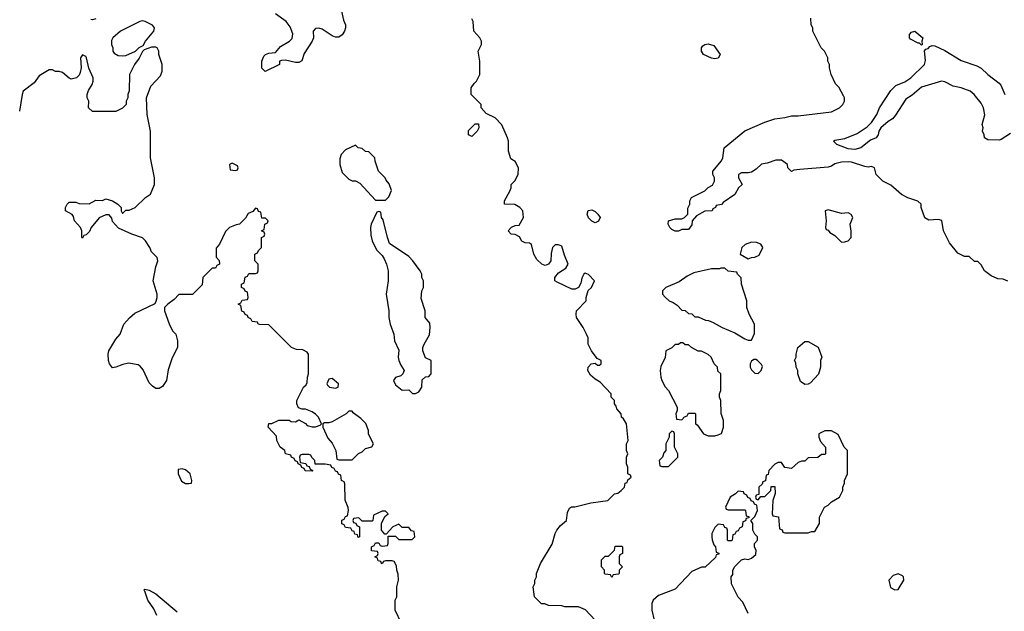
# Model space of a CAD drawing. Header units: inches. Extents: x 2380249 to 2585472, y 382747 to 546448.
# Tile 429 of 626: x 2509653 to 2515568, y 464503 to 468060. Entities that reach past the tile are written whole.
import ezdxf

# ---------------------------------------------------------------- set-up
doc = ezdxf.new("R2010")
doc.units = ezdxf.units.IN
doc.header["$MEASUREMENT"] = 0
doc.layers.add('C5406', color=7, linetype='Continuous')
doc.layers.add('C5416', color=7, linetype='Continuous')

msp = doc.modelspace()

# ---------------------------------------------------------------- linework, layer by layer
at = {"layer": 'C5406', "color": 4, "elevation": 36}
for points in [[(2510000, 467716), (2509994, 467710), (2509963.1, 467703.1), (2509950, 467708), (2509910, 467742), (2509890, 467748), (2509868, 467748), (2509850, 467758), (2509830, 467758), (2509770, 467722), (2509739.1, 467680.9), (2509674.8, 467630), (2509667.3, 467610), (2509651, 467510)], [(2510000, 466830), (2509982, 466850), (2509976.4, 466876.4), (2509968.4, 466888.4), (2509928, 466910), (2509928, 466930), (2509938, 466950), (2509950, 466962), (2509990, 466962), (2510000, 466958)]]:
    msp.add_lwpolyline(points, dxfattribs=at)
at = {"layer": 'C5416', "color": 4}
for points, elevation in [([(2511582.8, 468130), (2511598, 468058), (2511610.8, 468030), (2511611, 468010), (2511604.7, 467990), (2511590, 467968), (2511570, 467955.3), (2511550, 467955.3), (2511530, 467962), (2511470, 468002.7), (2511450, 468009.4), (2511430, 468006), (2511416.3, 467990), (2511417.3, 467950), (2511411, 467930), (2511362.8, 467857.2), (2511347.1, 467812.9), (2511330, 467802), (2511310, 467802), (2511250, 467817.2), (2511225.4, 467814.6), (2511214, 467810), (2511214, 467790), (2511128, 467748), (2511108.7, 467768.7), (2511108.7, 467810), (2511120.2, 467839.8), (2511129.1, 467850.9), (2511150, 467858), (2511190, 467862), (2511220.8, 467899.2), (2511273.2, 467930), (2511290, 467946.8), (2511294.2, 467974.2), (2511277.5, 468017.5), (2511254, 468050), (2511190, 468095.3)], 32), ([(2510110, 468064.5), (2510090, 468059), (2510081.2, 468061.2)], 32), ([(2513109.3, 464449.3), (2513052.5, 464512.5), (2513010, 464529), (2512929, 464529), (2512910, 464535.3), (2512830, 464538), (2512807.3, 464547.3), (2512788.4, 464548.4), (2512746, 464590), (2512738, 464650), (2512748, 464670), (2512748, 464690), (2512758, 464710), (2512758, 464730), (2512782, 464790), (2512852.9, 464907.1), (2512869, 464970), (2512879, 464990), (2512902, 465018), (2512938, 465050), (2512943.1, 465096.9), (2512956.4, 465123.6), (2512968.9, 465131.1), (2512988.4, 465131.6), (2513084.7, 465155.3), (2513186, 465170), (2513226, 465210), (2513247.3, 465212.7), (2513266, 465230), (2513286, 465250), (2513290, 465274), (2513302, 465278), (2513307.3, 465292.7), (2513326, 465310), (2513322, 465322), (2513306, 465330), (2513306, 465370), (2513298, 465390), (2513298, 465430), (2513306, 465450), (2513298, 465470), (2513298, 465510), (2513308, 465530), (2513298, 465630), (2513280.4, 465660.4), (2513268, 465670), (2513266, 465690), (2513240.4, 465720.4), (2513236.4, 465736.4), (2513226, 465750), (2513226, 465770), (2513206, 465790), (2513206, 465810), (2513140.4, 465880.4), (2513110, 465898), (2513083.1, 465923.1), (2513066, 465950), (2513068.7, 465971.3), (2513086, 465990), (2513110, 465994), (2513123.6, 465983.6), (2513136.4, 465983.6), (2513146, 465990), (2513146, 466010), (2513122, 466022), (2513088, 466070), (2513068, 466110), (2513067.3, 466147.3), (2513058, 466170), (2513038, 466210), (2512998, 466270), (2512995.3, 466290), (2512998, 466310), (2513055.3, 466370), (2513055.3, 466390), (2513069, 466431), (2513088, 466450), (2513106, 466490), (2513070, 466528), (2513050, 466535.3), (2513042, 466530), (2513030, 466506), (2513023.5, 466476.5), (2513010.9, 466449.1), (2512990, 466439), (2512970, 466439.3), (2512881.5, 466481.5), (2512868, 466490), (2512868.7, 466510), (2512890, 466538), (2512934.6, 466565.4), (2512948, 466590), (2512925.2, 466645.2), (2512910, 466698), (2512890, 466706), (2512870, 466706), (2512854, 466690), (2512846, 466654), (2512844, 466610), (2512830.5, 466589.5), (2512810, 466582.7), (2512789.6, 466589.6), (2512759.1, 466619.1), (2512742.7, 466650), (2512728.4, 466708.4), (2512716.4, 466716.4), (2512690, 466718), (2512670, 466728.7), (2512655.3, 466755.3), (2512630, 466768), (2512606, 466770), (2512588, 466790), (2512608.4, 466811.6), (2512630, 466822), (2512654.6, 466825.4), (2512679, 466870), (2512675.3, 466910), (2512658, 466930), (2512628.4, 466948.4), (2512566, 466950), (2512566, 466970), (2512598, 467030), (2512606, 467050), (2512606, 467070), (2512628.4, 467091.6), (2512648, 467130), (2512648.7, 467170), (2512630, 467208), (2512604, 467224), (2512589.1, 467269.1), (2512588.7, 467330), (2512584, 467350), (2512550, 467428), (2512508.9, 467468.9), (2512456.4, 467496.4), (2512426, 467530), (2512426, 467550), (2512366, 467610), (2512366, 467650), (2512383.1, 467676.9), (2512398, 467690), (2512418, 467730), (2512418, 467810), (2512408, 467870), (2512428, 467910), (2512428, 467930), (2512418, 467950), (2512382, 467990), (2512378, 468050), (2512370, 468066)], 32), ([(2515588.9, 466488.9), (2515560.4, 466500.4), (2515530, 466502), (2515490, 466519), (2515449.3, 466549.3), (2515430, 466586), (2515410, 466606), (2515390, 466606), (2515356.4, 466636.4), (2515330, 466635.3), (2515290, 466655.3), (2515239, 466719), (2515202, 466790), (2515192.5, 466852.5), (2515170, 466859), (2515114.6, 466854.6), (2515090, 466868), (2515068, 466930), (2515068, 466950), (2515049, 466969), (2514989.3, 466989.3), (2514950, 467008.7), (2514886, 467066), (2514839, 467090), (2514799, 467130), (2514788.7, 467168.7), (2514770, 467178), (2514750, 467174), (2514730, 467177.2), (2514650, 467202.7), (2514630, 467206), (2514590, 467202.7), (2514550, 467192.7), (2514530, 467179), (2514510, 467173.2), (2514339.8, 467160.2), (2514304.7, 467155.3), (2514290, 467148), (2514268.4, 467168.4), (2514266, 467190), (2514230, 467215.3), (2514195.3, 467215.3), (2514143.5, 467196.5), (2514110, 467192), (2514078.4, 467161.6), (2514050, 467144), (2514030, 467139), (2513990, 467139), (2513972, 467130), (2513971.3, 467110), (2513994, 467070), (2513971.6, 467048.4), (2513950, 467008), (2513879.6, 466960.4), (2513870, 466948), (2513838, 466942), (2513834, 466930), (2513818, 466922), (2513814, 466910), (2513770, 466908), (2513719.6, 466880.4), (2513692, 466850), (2513690, 466826), (2513670, 466798), (2513630, 466798), (2513611.1, 466788.9), (2513590, 466788.7), (2513570, 466798), (2513558, 466810), (2513548, 466830), (2513550, 466851.3), (2513590, 466862), (2513630, 466862), (2513646, 466870), (2513666, 466890), (2513667.3, 466927.3), (2513678, 466950), (2513678, 466970), (2513688.9, 466991.1), (2513770, 467032), (2513790, 467052), (2513814.6, 467065.4), (2513828, 467090), (2513828, 467110), (2513818, 467130), (2513818, 467150), (2513870, 467212), (2513877.2, 467230), (2513886, 467290), (2514010, 467391.3), (2514130, 467444.7), (2514190, 467464.7), (2514248.9, 467471.1), (2514290, 467481), (2514330, 467481), (2514530, 467506.8), (2514578, 467530), (2514598, 467550), (2514608, 467570), (2514608, 467590), (2514602, 467602), (2514573.6, 467653.6), (2514554.6, 467674.6), (2514528, 467730), (2514518, 467770), (2514518, 467790), (2514508, 467810), (2514508, 467830), (2514488, 467870), (2514468, 467890), (2514418, 467990), (2514418, 468010), (2514408.4, 468028.4), (2514406, 468070)], 28), ([(2515605.1, 467374.9), (2515550, 467339), (2515536.4, 467336.4), (2515470, 467338), (2515448.9, 467348.9), (2515447.3, 467367.3), (2515438, 467390), (2515442, 467410), (2515435.3, 467430), (2515451.3, 467488.7), (2515444.2, 467530), (2515430, 467557.6), (2515386.3, 467610), (2515363.7, 467630), (2515309, 467650), (2515260.5, 467660.5), (2515210, 467687.3), (2515190, 467689.6), (2515070, 467653.3), (2515013.9, 467606.1), (2514977.1, 467582.9), (2514914.7, 467485.3), (2514896.2, 467463.8), (2514870, 467447.3), (2514826.8, 467410), (2514814, 467390), (2514810, 467368), (2514798, 467350), (2514763.4, 467336.6), (2514706, 467290), (2514670, 467280.5), (2514630, 467282.9), (2514562, 467310), (2514542, 467330), (2514550, 467334.8), (2514610, 467344.7), (2514684.7, 467375.3), (2514744.7, 467415.3), (2514770, 467442), (2514802, 467490), (2514819, 467530), (2514885.6, 467634.4), (2514916.5, 467663.5), (2514970, 467686.7), (2515006.6, 467710), (2515089.6, 467790), (2515094.9, 467814.9), (2515088, 467872), (2515096.4, 467883.6), (2515110, 467886), (2515121.2, 467898.8), (2515135.3, 467904.7), (2515150, 467902.8), (2515210, 467874.9), (2515310, 467814.6), (2515402.5, 467782.5), (2515429.1, 467769.1), (2515470, 467730.5), (2515538, 467678), (2515547, 467667), (2515570.7, 467610)], 24), ([(2510000, 466958), (2510010, 466954), (2510070, 466952), (2510110, 466974), (2510150, 466972), (2510170, 466982), (2510210, 466971.3), (2510242, 466950), (2510262, 466930), (2510262, 466910), (2510270, 466894), (2510290, 466914), (2510310, 466914), (2510346, 466930), (2510408, 466990), (2510438, 467010), (2510462, 467070), (2510462, 467110), (2510439, 467230), (2510439, 467390), (2510419, 467490), (2510415.3, 467590), (2510440.2, 467659.8), (2510498, 467722), (2510508.7, 467750), (2510508.7, 467790), (2510488.7, 467850), (2510488.7, 467870), (2510478, 467890), (2510470, 467895.3), (2510445.4, 467894.6), (2510401, 467879), (2510391.1, 467868.9), (2510370.9, 467829.1), (2510342, 467790), (2510312, 467730), (2510311.6, 467631.6), (2510302, 467610), (2510302, 467590), (2510292, 467570), (2510292, 467550), (2510270, 467528), (2510230, 467508), (2510090, 467508.7), (2510066, 467530), (2510068, 467570), (2510058, 467590), (2510059, 467610), (2510065.6, 467634.4), (2510088.7, 467670), (2510095.3, 467690), (2510095.3, 467710), (2510068.4, 467768.4), (2510055.3, 467830), (2510050, 467838), (2510030, 467848), (2510018, 467830), (2510022, 467770), (2510016.9, 467743.1), (2510010, 467726), (2510000, 467716)], 36), ([(2511946, 464430), (2511908, 464510), (2511908, 464570), (2511918, 464590), (2511918, 464650), (2511928, 464690), (2511927.3, 464727.3), (2511918, 464750), (2511916.4, 464776.4), (2511902, 464802), (2511890, 464806), (2511850, 464806), (2511838, 464802), (2511830, 464788), (2511826, 464790), (2511822, 464802), (2511807.3, 464807.3), (2511802, 464822), (2511786, 464830), (2511802, 464838), (2511806, 464850), (2511802, 464862), (2511767.3, 464867.3), (2511766, 464890), (2511782, 464898), (2511790, 464914), (2511810, 464914), (2511818, 464898), (2511830, 464894), (2511862, 464898), (2511866, 464910), (2511866, 464954), (2511910, 464954), (2511930, 464934), (2512010, 464934), (2512026, 464950), (2512022, 464982), (2512007.3, 464987.3), (2511990, 465006), (2511950, 465006), (2511930, 465026), (2511894, 465010), (2511854, 464966), (2511847.3, 464967.3), (2511826, 464990), (2511826, 465030), (2511847.3, 465072.7), (2511866, 465090), (2511850, 465106), (2511830, 465106), (2511778, 465082), (2511774, 465050), (2511770, 465046), (2511710, 465046), (2511690, 465066), (2511658, 465062), (2511654, 465050), (2511658, 465038), (2511672.7, 465032.7), (2511678, 465018), (2511694, 465010), (2511694, 464950), (2511687.3, 464947.3), (2511682, 464962), (2511667.3, 464967.3), (2511662, 464982), (2511650, 464986), (2511642, 465002), (2511610, 465006), (2511602, 465022), (2511588.4, 465028.4), (2511588.4, 465051.6), (2511602, 465058), (2511610, 465074), (2511622, 465078), (2511628, 465110), (2511627.3, 465127.3), (2511608.4, 465171.6), (2511606, 465270), (2511602, 465282), (2511586, 465290), (2511582, 465322), (2511567.3, 465327.3), (2511562, 465342), (2511550, 465346), (2511542, 465362), (2511528, 465368), (2511522, 465382), (2511487.3, 465387.3), (2511427.3, 465387.3), (2511426, 465410), (2511407.3, 465427.3), (2511402, 465442), (2511390, 465446), (2511350, 465446), (2511338, 465442), (2511334, 465430), (2511338, 465398), (2511372.7, 465392.7), (2511378, 465378), (2511392.7, 465372.7), (2511398, 465358), (2511414, 465350), (2511410, 465346), (2511367.3, 465347.3), (2511362, 465362), (2511347.3, 465367.3), (2511342, 465382), (2511326, 465390), (2511322, 465402), (2511308, 465408), (2511302, 465422), (2511286, 465430), (2511282, 465442), (2511248.9, 465448.9), (2511246, 465470), (2511218, 465490), (2511198, 465530), (2511196.4, 465556.4), (2511146, 465610), (2511150, 465632), (2511167.3, 465632.7), (2511210, 465652), (2511272, 465652), (2511283.6, 465643.6), (2511310, 465642), (2511330, 465654), (2511370, 465632), (2511381, 465621), (2511410, 465611.3), (2511430, 465612), (2511458, 465622), (2511466, 465630), (2511448.7, 465670), (2511430, 465688.7), (2511410, 465702), (2511370, 465718), (2511350, 465718), (2511327.3, 465727.3), (2511318, 465750), (2511318, 465770), (2511358, 465850), (2511374.6, 465865.4), (2511380.4, 465879.6), (2511382, 465910), (2511388.4, 465931.6), (2511388, 466050), (2511380.4, 466060.4), (2511354.6, 466074.6), (2511316.4, 466076.4), (2511286, 466090), (2511150, 466226), (2511092.7, 466227.3), (2511086, 466230), (2511082, 466242), (2511050, 466246), (2511042, 466262), (2511026, 466270), (2511022, 466282), (2511007.3, 466287.3), (2511002, 466302), (2510987.3, 466307.3), (2510982, 466342), (2510966, 466350), (2510982, 466358), (2510990, 466374), (2511022, 466378), (2511026, 466390), (2511022, 466422), (2511007.3, 466427.3), (2511002, 466442), (2510986, 466450), (2510986, 466470), (2511002, 466478), (2511007.3, 466512.7), (2511022, 466518), (2511030, 466534), (2511070, 466534), (2511082, 466538), (2511086, 466550), (2511086, 466590), (2511066, 466610), (2511066, 466650), (2511082, 466658), (2511087.3, 466672.7), (2511106, 466690), (2511106, 466750), (2511122, 466758), (2511126, 466770), (2511122, 466782), (2511106, 466790), (2511122, 466798), (2511126, 466830), (2511142, 466838), (2511146, 466850), (2511130, 466866), (2511107.3, 466867.3), (2511102, 466902), (2511087.3, 466907.3), (2511082, 466922), (2511070, 466926), (2511052.7, 466907.3), (2511025.4, 466894.6), (2511010, 466866), (2510974, 466830), (2510952.7, 466827.3), (2510914, 466810), (2510890, 466786), (2510854, 466710), (2510832.7, 466687.3), (2510832.7, 466632.7), (2510851.3, 466611.3), (2510854, 466590), (2510838, 466582), (2510830, 466566), (2510810, 466566), (2510754, 466510), (2510750, 466466), (2510691.6, 466408.4), (2510610, 466408), (2510582, 466378), (2510542, 466350), (2510522, 466330), (2510522, 466310), (2510551.1, 466231.1), (2510572, 466190), (2510591.3, 466170), (2510602, 466130), (2510602, 466090), (2510570, 466026), (2510544.5, 465955.5), (2510534.8, 465890), (2510510, 465855.3), (2510490, 465842), (2510470, 465842), (2510450, 465856), (2510430, 465876), (2510395.4, 465955.4), (2510376.8, 465976.8), (2510364.1, 465984.1), (2510306, 465994), (2510272.8, 465987.2), (2510231.3, 465970), (2510210, 465967.8), (2510192.7, 465990), (2510186, 466010), (2510184, 466050), (2510189.2, 466070), (2510230, 466138.8), (2510256, 466170), (2510279, 466230), (2510312.5, 466267.5), (2510345.4, 466294.6), (2510466, 466354), (2510473.2, 466366.8), (2510479.3, 466390), (2510478, 466410), (2510455.1, 466490), (2510470, 466574), (2510482, 466610), (2510478, 466630), (2510444.7, 466664.7), (2510435.3, 466690), (2510408.7, 466730), (2510390, 466748.7), (2510326, 466770), (2510247.3, 466807.3), (2510210, 466846), (2510207.3, 466867.3), (2510190, 466886), (2510170, 466886), (2510130, 466868), (2510082, 466810), (2510072.7, 466787.3), (2510052.7, 466767.3), (2510038, 466762), (2510030, 466746), (2510026, 466750), (2510026, 466790), (2510018, 466810), (2510000, 466830)], 36), ([(2514028.7, 464490), (2513998, 464558), (2513969.1, 464589.1), (2513928.9, 464668.9), (2513928, 464710), (2513936.4, 464723.6), (2513938, 464750), (2513948.4, 464771.6), (2513988.4, 464811.6), (2514010, 464818), (2514030, 464814), (2514050, 464822), (2514074.6, 464845.4), (2514078, 464870), (2514068.4, 464888.4), (2514068, 464910), (2514086, 464930), (2514086, 464950), (2514070, 464966), (2514058, 464990), (2514058, 465030), (2514046, 465050), (2514070, 465074), (2514086, 465110), (2514082, 465142), (2514067.3, 465147.3), (2514062, 465162), (2514047.3, 465167.3), (2514042, 465182), (2514027.3, 465187.3), (2514022, 465202), (2514006, 465210), (2514002, 465222), (2513970, 465226), (2513954, 465210), (2513922, 465190), (2513894, 465130), (2513898, 465118), (2513910, 465114), (2514010, 465114), (2514014, 465110), (2514018, 465078), (2514032.7, 465072.7), (2514034, 465066), (2514018, 465062), (2514012.7, 465047.3), (2513998, 465042), (2513994, 465010), (2513978, 465002), (2513970, 464986), (2513958, 464982), (2513950, 464966), (2513938, 464962), (2513934, 464930), (2513930, 464926), (2513910, 464926), (2513906, 464930), (2513906, 464990), (2513902, 465002), (2513890, 465006), (2513882, 465022), (2513850, 465026), (2513830, 465006), (2513818, 464982), (2513812, 464970), (2513812, 464950), (2513812.7, 464932.7), (2513823.6, 464903.6), (2513834, 464890), (2513838, 464858), (2513852.7, 464852.7), (2513852.7, 464847.3), (2513838, 464842), (2513832.7, 464827.3), (2513771.6, 464768.4), (2513750, 464768), (2513690, 464742), (2513590, 464635.3), (2513490, 464599), (2513458, 464570), (2513451, 464550), (2513451, 464510), (2513464.7, 464450)], 32), ([(2510477.6, 464477.6), (2510458.7, 464518.7), (2510422.7, 464570), (2510404.7, 464624.7), (2510398, 464630), (2510404, 464636), (2510430, 464630.4), (2510470, 464608.2), (2510599.1, 464499.1)], 36)]:
    msp.add_lwpolyline(points, dxfattribs=dict(at, elevation=elevation))
for points, elevation in [([(2510390, 468054), (2510374, 468050), (2510258, 467990), (2510212, 467950), (2510205.4, 467934.6), (2510204.7, 467910), (2510212, 467890), (2510212, 467870), (2510219.6, 467859.6), (2510245.4, 467845.4), (2510270, 467842), (2510290, 467844.7), (2510348.9, 467871.1), (2510370, 467892), (2510395.3, 467904.7), (2510408.7, 467930), (2510459, 467990), (2510462, 468010), (2510450, 468028), (2510406, 468050)], 36), ([(2515070, 467906), (2515058, 467918), (2515050, 467918), (2515003.7, 467943.7), (2514999, 467950), (2514999, 467970), (2515010, 467984.7), (2515030.5, 467990.5), (2515078, 467950), (2515072, 467930), (2515074, 467910)], 24), ([(2513830, 467824), (2513810, 467829), (2513762, 467850), (2513749, 467870), (2513749.2, 467890), (2513757.2, 467902.8), (2513769.3, 467910.7), (2513790, 467914.8), (2513824, 467904), (2513862, 467850), (2513850, 467828)], 28), ([(2512370, 467358), (2512348.4, 467368.4), (2512350, 467394), (2512390, 467434), (2512410, 467434), (2512412, 467410), (2512402, 467390)], 32), ([(2511670, 467306), (2511610, 467278), (2511584.7, 467250), (2511576.9, 467223.1), (2511576, 467190), (2511590, 467142), (2511630, 467102), (2511650, 467092), (2511671.1, 467091.1), (2511696.9, 467076.9), (2511790, 466974), (2511850, 466974), (2511870, 466994), (2511887.3, 467032.7), (2511873.6, 467073.6), (2511854.6, 467094.6), (2511848, 467110), (2511809.1, 467149.1), (2511788, 467210), (2511786, 467230), (2511750, 467266), (2511730, 467268), (2511710, 467286), (2511686, 467290)], 36), ([(2510930, 467198), (2510914, 467190), (2510918, 467158), (2510950, 467154), (2510962, 467158), (2510966, 467170), (2510962, 467182)], 36), ([(2511810, 466906), (2511798, 466902), (2511764.7, 466830), (2511761, 466810), (2511763.5, 466763.5), (2511771.3, 466730), (2511796.9, 466676.9), (2511830, 466642), (2511842, 466622), (2511856, 466590), (2511866, 466550), (2511866.8, 466490), (2511854.8, 466410), (2511870.8, 466310), (2511871, 466270), (2511878, 466230), (2511901, 466170), (2511904.7, 466130), (2511930, 466074), (2511926, 466030), (2511931, 466010), (2511942, 465982), (2511962, 465950), (2511954, 465930), (2511942, 465918), (2511910, 465908), (2511898, 465890), (2511910, 465864.7), (2511950, 465832), (2511990, 465834), (2512012.7, 465812.7), (2512030, 465812), (2512050, 465822), (2512068, 465850), (2512070, 465894), (2512090, 465912), (2512110, 465914), (2512126, 465930), (2512126, 466010), (2512090, 466026), (2512075.3, 466070), (2512075.3, 466090), (2512082, 466110), (2512114.6, 466165.4), (2512118, 466210), (2512116.4, 466236.4), (2512088.7, 466270), (2512088, 466310), (2512064.7, 466384.7), (2512068.7, 466430), (2512078, 466450), (2512078, 466490), (2512068.7, 466510), (2512068, 466530), (2512058, 466550), (2512015.3, 466610), (2511990, 466635.3), (2511875.3, 466715.3), (2511862, 466750), (2511836.4, 466856.4), (2511826, 466870), (2511822, 466902)], 36), ([(2513110, 466839), (2513090, 466849), (2513070, 466869), (2513061.2, 466890), (2513067.3, 466912.7), (2513090, 466917.3), (2513110, 466906.8), (2513126.8, 466890), (2513141, 466870), (2513130, 466848.7)], 28), ([(2514510, 466917.2), (2514492, 466910), (2514498, 466850), (2514494, 466810), (2514498, 466798), (2514510, 466794), (2514519.6, 466779.6), (2514550, 466762), (2514590, 466722), (2514610, 466724.7), (2514630, 466731.3), (2514649, 466751), (2514649.1, 466789.1), (2514642, 466830), (2514658, 466870), (2514648.9, 466888.9), (2514630, 466899), (2514590, 466895.3)], 32), ([(2514050, 466722), (2514011.1, 466708.9), (2513992, 466690), (2513982, 466650), (2514030, 466622), (2514048.9, 466631.1), (2514070, 466632), (2514095.3, 466644.7), (2514118, 466690), (2514106, 466710), (2514080.4, 466720.4)], 32), ([(2513890, 466566), (2513866, 466566), (2513858, 466562), (2513810, 466562), (2513702.8, 466537.2), (2513662, 466518), (2513615.3, 466484.7), (2513534, 466450), (2513514, 466430), (2513514, 466410), (2513531.6, 466391.6), (2513554, 466370), (2513579.8, 466359.8), (2513603.6, 466343.6), (2513630, 466314), (2513651.6, 466311.6), (2513670, 466294), (2513691.6, 466291.6), (2513710, 466274), (2513730, 466274), (2513772.7, 466252.7), (2513791.6, 466251.6), (2513819.6, 466239.6), (2513874, 466210), (2513950, 466178), (2514010, 466142), (2514030, 466134), (2514050, 466134), (2514067.3, 466172.7), (2514068, 466230), (2514035.3, 466290), (2514022, 466330), (2514022, 466370), (2513988.7, 466470), (2513987.3, 466507.3), (2513966, 466530), (2513962, 466542), (2513908.4, 466548.4)], 32), ([(2514370, 465866), (2514344.7, 465884.7), (2514328.7, 465930), (2514328, 465950), (2514318, 465970), (2514316.4, 465996.4), (2514308.7, 466010), (2514318, 466030), (2514318, 466050), (2514328, 466090), (2514370, 466124.7), (2514390, 466124.7), (2514450, 466091.3), (2514471.3, 466030), (2514464.7, 466010), (2514464.7, 465970), (2514451.6, 465928.4), (2514403.6, 465876.4), (2514390, 465868)], 28), ([(2513636.4, 466116.4), (2513623.6, 466116.4), (2513610, 466108), (2513590, 466108), (2513570, 466088), (2513534, 466070), (2513531.6, 466028.4), (2513505.4, 465974.6), (2513501, 465950), (2513504.7, 465910), (2513511.3, 465890), (2513530, 465852), (2513551.3, 465830), (2513602, 465730), (2513602, 465710), (2513594, 465690), (2513598, 465658), (2513630, 465654), (2513647.3, 465672.7), (2513662, 465678), (2513670, 465694), (2513710, 465694), (2513714, 465690), (2513714, 465630), (2513723.6, 465623.6), (2513762, 465570), (2513790, 465558), (2513830, 465558), (2513850, 465564.7), (2513868.4, 465571.6), (2513882, 465610), (2513882, 465650), (2513867.3, 465692.7), (2513866, 465770), (2513858, 465790), (2513858, 465810), (2513866, 465830), (2513866, 465930), (2513847.3, 465947.3), (2513846, 465970), (2513826, 465990), (2513808, 466030), (2513790, 466048), (2513750, 466068), (2513730, 466068), (2513688.4, 466088.4), (2513670, 466106), (2513650, 466106)], 32), ([(2514076.4, 466016.4), (2514063.6, 466016.4), (2514050, 466006), (2514042, 465990), (2514042, 465970), (2514050, 465954), (2514070, 465934), (2514090, 465932), (2514108, 465950), (2514114.6, 465974.6), (2514110, 465986), (2514086, 466010)], 32), ([(2511530, 465902), (2511510, 465898), (2511498, 465870), (2511502, 465862), (2511514, 465850), (2511550, 465844.7), (2511566, 465850), (2511568, 465870)], 36), ([(2511650, 465706), (2511630, 465706), (2511614, 465690), (2511530, 465642), (2511510, 465635.3), (2511483.6, 465636.4), (2511474, 465630), (2511474, 465610), (2511503.6, 465543.6), (2511530, 465514), (2511552, 465470), (2511558, 465418), (2511570, 465414), (2511650, 465414), (2511688.9, 465451.1), (2511710, 465462), (2511730, 465482), (2511768.4, 465491.6), (2511778, 465510), (2511748.9, 465568.9), (2511748.7, 465590), (2511732.5, 465632.5), (2511703.2, 465663.2), (2511656.4, 465696.4)], 36), ([(2513570, 465586), (2513554, 465570), (2513554, 465550), (2513534, 465510), (2513534, 465470), (2513523.6, 465456.4), (2513514, 465430), (2513494, 465410), (2513498, 465378), (2513510, 465374), (2513550, 465374), (2513606, 465430), (2513606, 465450), (2513586, 465490), (2513586, 465570), (2513582, 465582)], 32), ([(2514530, 465588), (2514490, 465588), (2514454, 465570), (2514454, 465550), (2514463.6, 465523.6), (2514494, 465490), (2514494, 465450), (2514490, 465446), (2514470, 465446), (2514447.3, 465427.3), (2514390, 465426), (2514370, 465406), (2514350, 465406), (2514330, 465398), (2514290, 465362), (2514250, 465368), (2514230, 465398), (2514210, 465398), (2514190, 465388), (2514154, 465350), (2514150, 465326), (2514138, 465322), (2514132.7, 465287.3), (2514118, 465282), (2514112.7, 465267.3), (2514094, 465250), (2514094, 465206), (2514078, 465202), (2514074, 465190), (2514078, 465178), (2514090, 465174), (2514106, 465194), (2514130, 465194), (2514166, 465230), (2514167.3, 465252.7), (2514190, 465254), (2514191.6, 465211.6), (2514178, 465170), (2514174, 465090), (2514178, 465078), (2514211.6, 465071.6), (2514218, 464998), (2514232.7, 464992.7), (2514238, 464978), (2514250, 464974), (2514390, 464974), (2514410, 464982), (2514430, 464982), (2514458, 465030), (2514458, 465070), (2514488.7, 465130), (2514510, 465142), (2514530, 465162), (2514578, 465190), (2514598, 465230), (2514598, 465250), (2514607.3, 465272.7), (2514608, 465290), (2514626, 465330), (2514626, 465470), (2514606, 465490), (2514570, 465566)], 32), ([(2510630, 465359), (2510604.7, 465355.3), (2510604.7, 465330), (2510625.4, 465285.4), (2510650, 465272), (2510670, 465272), (2510686, 465274), (2510688, 465290), (2510677.2, 465330), (2510650, 465353.2)], 44), ([(2513210, 464706), (2513202, 464722), (2513170, 464726), (2513166, 464730), (2513166, 464750), (2513148, 464770), (2513148.4, 464811.6), (2513170, 464834), (2513190, 464834), (2513226, 464870), (2513230, 464894), (2513270, 464894), (2513274, 464890), (2513274, 464850), (2513258, 464842), (2513254, 464830), (2513254, 464790), (2513274, 464770), (2513254, 464750), (2513254, 464730), (2513250, 464726), (2513218, 464722)], 28), ([(2514930, 464728.7), (2514901, 464719), (2514874, 464690), (2514885.4, 464645.4), (2514910, 464632), (2514930, 464634), (2514964, 464690), (2514962, 464710), (2514956.5, 464716.5)], 32)]:
    msp.add_lwpolyline(points, close=True, dxfattribs=dict(at, elevation=elevation))

doc.saveas('drawing.dxf')
